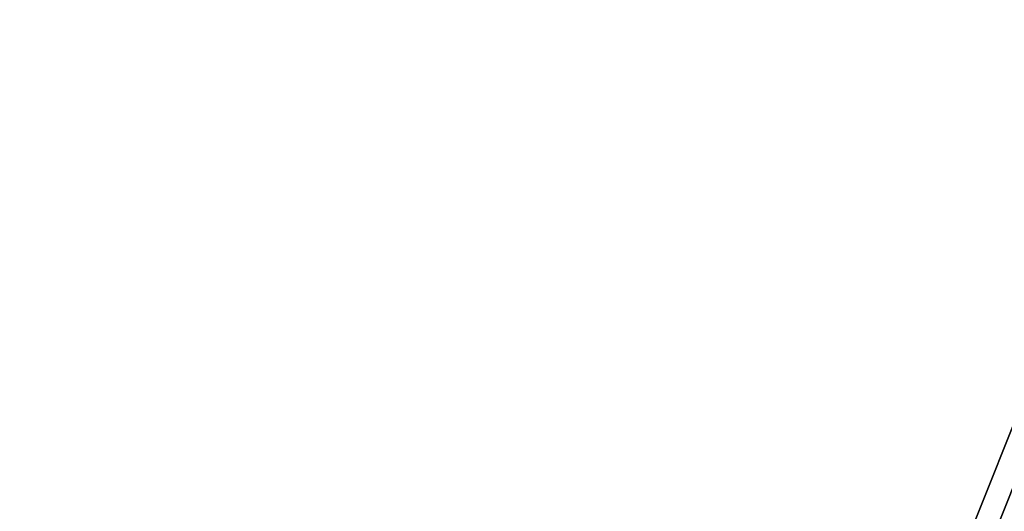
# Model space of a CAD drawing. Header units: millimetres. Extents: x -125 to 171, y -35 to 1363.
# Tile 523 of 656: x -56.036765 to -56.035954, y 1225.699256 to 1225.69966. Entities that reach past the tile are written whole.
import ezdxf

# ---------------------------------------------------------------- set-up
doc = ezdxf.new("R2010")
doc.units = ezdxf.units.MM
doc.header["$LTSCALE"] = 65.185185
for name, color, linetype in [('2575', 7, 'CONTINUOUS'), ('2576', 7, 'CONTINUOUS'), ('2595', 7, 'CONTINUOUS'), ('2596', 7, 'CONTINUOUS')]:
    doc.layers.add(name, color=color, linetype=linetype)

msp = doc.modelspace()

# ---------------------------------------------------------------- linework, layer by layer
at = {"layer": '2575', "linetype": 'CONTINUOUS'}
for points in [[(-56.03567782, 1225.7, 342.16540941), (-57.0356981, 1225.7, 341.43886029), (-56.03568056, 1223.2, 342.16540852), (-56.03567782, 1225.7, 342.16540941)], [(-57.0356981, 1225.7, 341.43886029), (-57.0356981, 1223.2, 341.43886029), (-56.03568056, 1223.2, 342.16540852), (-57.0356981, 1225.7, 341.43886029)]]:
    msp.add_3dface(points, dxfattribs=at)
at = {"layer": '2576', "linetype": 'CONTINUOUS'}
for points in [[(-57.03572315, 1225.7, 339.08775375), (-56.03565758, 1225.7, 338.36116358), (-57.03569299, 1223.2, 339.08771224), (-57.03572315, 1225.7, 339.08775375)], [(-56.03565758, 1225.7, 338.36116358), (-56.03570637, 1223.2, 338.36117944), (-57.03569299, 1223.2, 339.08771224), (-56.03565758, 1225.7, 338.36116358)]]:
    msp.add_3dface(points, dxfattribs=at)
at = {"layer": '2595', "linetype": 'CONTINUOUS'}
for points in [[(-56.03565758, 1225.7, 261.63883642), (-57.03572315, 1225.7, 260.91224625), (-56.03570637, 1223.2, 261.63882056), (-56.03565758, 1225.7, 261.63883642)], [(-57.03572315, 1225.7, 260.91224625), (-57.03569299, 1223.2, 260.91228776), (-56.03570637, 1223.2, 261.63882056), (-57.03572315, 1225.7, 260.91224625)]]:
    msp.add_3dface(points, dxfattribs=at)
at = {"layer": '2596', "linetype": 'CONTINUOUS'}
for points in [[(-57.0356981, 1225.7, 258.56113971), (-56.03567782, 1225.7, 257.83459059), (-57.0356981, 1223.2, 258.56113971), (-57.0356981, 1225.7, 258.56113971)], [(-56.03567782, 1225.7, 257.83459059), (-56.03568056, 1223.2, 257.83459148), (-57.0356981, 1223.2, 258.56113971), (-56.03567782, 1225.7, 257.83459059)]]:
    msp.add_3dface(points, dxfattribs=at)

doc.saveas('drawing.dxf')
